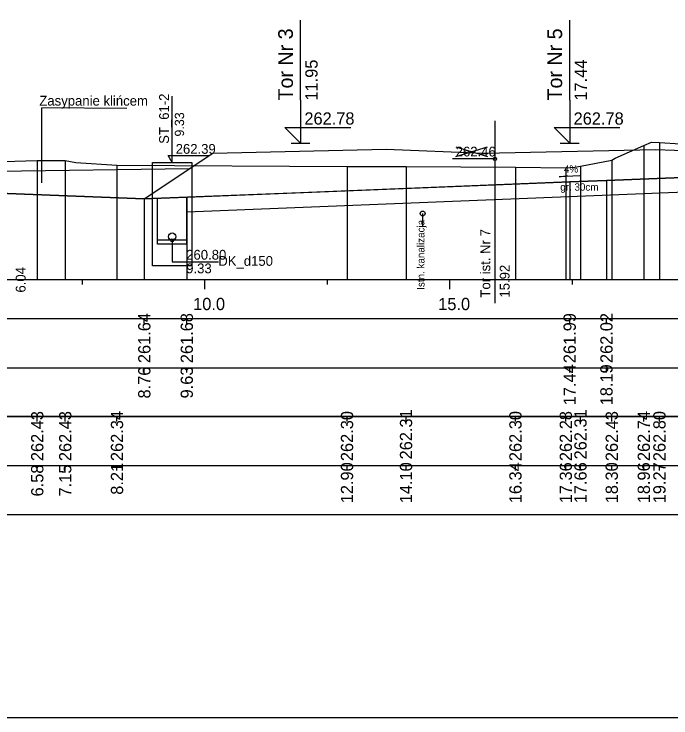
# Model space of a CAD drawing. Extents: x 6516023 to 6560129, y 5513077 to 5529206.
# Drawn here: x 6519236.57 to 6519249.97, y 5514551.66 to 5514566.02 of the extents above; entities that cross this region are included whole.
import ezdxf

# ---------------------------------------------------------------- set-up
doc = ezdxf.new("R2010")
doc.units = 0
for name, color, linetype in [('IR_default', 7, 'Continuous'), ('TOR_PRZEK_P-kable', 7, 'Continuous'), ('TOR_PRZEK_P-komponent', 7, 'Continuous'), ('TOR_PRZEK_P-odwodnienie', 7, 'Continuous'), ('TOR_PRZEK_P-opisy', 7, 'Continuous'), ('TOR_PRZEK_P-tabelka istniejace', 7, 'Continuous'), ('TOR_PRZEK_P-tabelka projektowane', 7, 'Continuous'), ('TOR_PRZEK_P-teren istniejacy', 7, 'Continuous'), ('TOR_PRZEK_P-tory istniejace', 7, 'Continuous'), ('TOR_PRZEK_P-tory projektowane', 7, 'Continuous'), ('TOR_PRZEK_P-uklad odniesienia', 7, 'Continuous'), ('TOR_PRZEK_P-warstwa ochronna I', 7, 'Continuous'), ('TOR_PRZEK_P-warstwa ochronna II', 7, 'Continuous'), ('TOR_RAMKI-ramka+tabelka 1', 7, 'Continuous')]:
    doc.layers.add(name, color=color, linetype=linetype)

msp = doc.modelspace()

# ---------------------------------------------------------------- linework, layer by layer
at = {"layer": 'IR_default'}
msp.add_lwpolyline([(6519233.296, 5514562.486), (6519239.227, 5514562.251), (6519239.993, 5514562.761), (6519240.627, 5514563.184), (6519244.163, 5514563.267), (6519246.156, 5514563.188), (6519249.656, 5514563.258), (6519251.209, 5514563.208), (6519254.709, 5514563.208), (6519255.473, 5514563.208), (6519256.134, 5514563.209), (6519257.998, 5514563.209), (6519259.634, 5514563.209), (6519260.38, 5514562.711), (6519261.034, 5514562.275), (6519261.22, 5514562.268), (6519261.734, 5514562.252), (6519261.734, 5514562.252)], dxfattribs=at)
at = {"layer": 'TOR_PRZEK_P-kable'}
msp.add_line((6519244.906, 5514561.953), (6519244.906, 5514561.683), dxfattribs=at)
msp.add_circle((6519244.906, 5514561.953), 0.05, dxfattribs=at)
at = {"layer": 'TOR_PRZEK_P-komponent'}
msp.add_line((6519240.144, 5514562.862), (6519232.869, 5514562.771), dxfattribs=at)
msp.add_lwpolyline([(6519233.296, 5514562.486), (6519239.227, 5514562.251), (6519240.627, 5514563.184), (6519244.163, 5514563.267), (6519246.156, 5514563.188), (6519249.656, 5514563.258), (6519251.209, 5514563.208), (6519254.709, 5514563.208), (6519256.134, 5514563.209), (6519259.634, 5514563.209), (6519261.034, 5514562.275), (6519257.884, 5514562.401), (6519252.959, 5514562.598), (6519252.209, 5514562.628), (6519250.433, 5514562.699), (6519250.206, 5514562.69), (6519248.656, 5514562.628), (6519247.906, 5514562.598), (6519242.413, 5514562.378), (6519239.227, 5514562.251), (6519233.296, 5514562.486)], dxfattribs=at)
at = {"layer": 'TOR_PRZEK_P-odwodnienie'}
for p, q in [((6519239.797, 5514562.997), (6519239.797, 5514564.347)), ((6519239.714, 5514563.135), (6519240.554, 5514563.135)), ((6519239.797, 5514562.997), (6519239.714, 5514563.135)), ((6519239.497, 5514561.325), (6519239.494, 5514562.262)), ((6519240.097, 5514561.327), (6519240.094, 5514562.286)), ((6519240.097, 5514561.406), (6519239.497, 5514561.406)), ((6519240.097, 5514561.326), (6519239.497, 5514561.326))]:
    msp.add_line(p, q, dxfattribs=at)
for points in [[(6519239.397, 5514561.556), (6519239.397, 5514562.997), (6519240.197, 5514562.997), (6519240.197, 5514560.886), (6519239.397, 5514560.886), (6519239.397, 5514561.556)], [(6519239.797, 5514561.406), (6519239.797, 5514560.97), (6519240.743, 5514560.97)]]:
    msp.add_lwpolyline(points, dxfattribs=at)
for centre, radius in [((6519239.797, 5514561.481), 0.075), ((6519239.797, 5514561.406), 0.03)]:
    msp.add_circle(centre, radius, dxfattribs=at)
at = {"layer": 'TOR_PRZEK_P-opisy'}
for p in [(6519237.137, 5514562.96), (6519237.137, 5514562.577)]:
    msp.add_line(p, (6519237.137, 5514564.107), dxfattribs=at)
for points in [[(6519238.869, 5514564.096), (6519237.137, 5514564.107)], [(6519248.112, 5514562.721), (6519247.694, 5514562.702), (6519247.862, 5514562.731)]]:
    msp.add_lwpolyline(points, dxfattribs=at)
at = {"layer": 'TOR_PRZEK_P-tabelka istniejace'}
for p, q in [((6519237.043, 5514557.706), (6519237.043, 5514557.806)), ((6519237.614, 5514557.706), (6519237.614, 5514557.806)), ((6519238.67, 5514557.706), (6519238.67, 5514557.806)), ((6519243.363, 5514557.706), (6519243.363, 5514557.806)), ((6519244.567, 5514557.706), (6519244.567, 5514557.806)), ((6519246.799, 5514557.706), (6519246.799, 5514557.806)), ((6519247.827, 5514557.706), (6519247.827, 5514557.806)), ((6519248.126, 5514557.706), (6519248.126, 5514557.806)), ((6519248.764, 5514557.706), (6519248.764, 5514557.806)), ((6519249.418, 5514557.706), (6519249.418, 5514557.806)), ((6519249.737, 5514557.706), (6519249.737, 5514557.806)), ((6519186.663, 5514556.806), (6519270.463, 5514556.806)), ((6519237.043, 5514556.706), (6519237.043, 5514556.806)), ((6519237.614, 5514556.706), (6519237.614, 5514556.806)), ((6519238.67, 5514556.706), (6519238.67, 5514556.806)), ((6519243.363, 5514556.706), (6519243.363, 5514556.806)), ((6519244.567, 5514556.706), (6519244.567, 5514556.806)), ((6519246.799, 5514556.706), (6519246.799, 5514556.806)), ((6519247.827, 5514556.706), (6519247.827, 5514556.806)), ((6519248.126, 5514556.706), (6519248.126, 5514556.806)), ((6519248.764, 5514556.706), (6519248.764, 5514556.806)), ((6519249.418, 5514556.706), (6519249.418, 5514556.806)), ((6519249.737, 5514556.706), (6519249.737, 5514556.806))]:
    msp.add_line(p, q, dxfattribs=at)
for points in [[(6519249.418, 5514563.344), (6519249.418, 5514560.806), (6519249.418, 5514560.676), (6519249.418, 5514560.606)], [(6519249.737, 5514563.405), (6519249.737, 5514560.806), (6519249.737, 5514560.676), (6519249.737, 5514560.606)], [(6519237.043, 5514563.035), (6519237.043, 5514560.806), (6519237.043, 5514560.676), (6519237.043, 5514560.606)], [(6519237.614, 5514563.033), (6519237.614, 5514560.806), (6519237.614, 5514560.676), (6519237.614, 5514560.606)], [(6519248.764, 5514563.039), (6519248.764, 5514560.806), (6519248.764, 5514560.676), (6519248.764, 5514560.606)], [(6519238.67, 5514562.943), (6519238.67, 5514560.806), (6519238.67, 5514560.676), (6519238.67, 5514560.606)], [(6519243.363, 5514562.91), (6519243.363, 5514560.806), (6519243.363, 5514560.676), (6519243.363, 5514560.606)], [(6519244.567, 5514562.914), (6519244.567, 5514560.806), (6519244.567, 5514560.676), (6519244.567, 5514560.606)], [(6519246.799, 5514562.902), (6519246.799, 5514560.806), (6519246.799, 5514560.676), (6519246.799, 5514560.606)], [(6519247.827, 5514562.886), (6519247.827, 5514560.806), (6519247.827, 5514560.676), (6519247.827, 5514560.606)], [(6519248.126, 5514562.92), (6519248.126, 5514560.806), (6519248.126, 5514560.676), (6519248.126, 5514560.606)]]:
    msp.add_lwpolyline(points, dxfattribs=at)
msp.add_lwpolyline([(6519186.663, 5514557.806), (6519186.663, 5514555.806), (6519270.463, 5514555.806), (6519270.463, 5514557.806)], close=True, dxfattribs=at)
at = {"layer": 'TOR_PRZEK_P-tabelka projektowane'}
for p, q in [((6519239.227, 5514559.706), (6519239.227, 5514559.806)), ((6519240.094, 5514559.706), (6519240.094, 5514559.806)), ((6519247.906, 5514559.706), (6519247.906, 5514559.806)), ((6519248.656, 5514559.706), (6519248.656, 5514559.806)), ((6519186.663, 5514558.806), (6519270.463, 5514558.806)), ((6519239.227, 5514558.706), (6519239.227, 5514558.806)), ((6519240.094, 5514558.706), (6519240.094, 5514558.806)), ((6519247.906, 5514558.706), (6519247.906, 5514558.806)), ((6519248.656, 5514558.706), (6519248.656, 5514558.806))]:
    msp.add_line(p, q, dxfattribs=at)
for points in [[(6519247.906, 5514562.598), (6519247.906, 5514560.806), (6519247.906, 5514560.676), (6519247.906, 5514560.606)], [(6519248.656, 5514562.628), (6519248.656, 5514560.806), (6519248.656, 5514560.676), (6519248.656, 5514560.606)], [(6519239.227, 5514562.251), (6519239.227, 5514560.806), (6519239.227, 5514560.676), (6519239.227, 5514560.606)], [(6519240.094, 5514562.286), (6519240.094, 5514560.806), (6519240.094, 5514560.676), (6519240.094, 5514560.606)]]:
    msp.add_lwpolyline(points, dxfattribs=at)
msp.add_lwpolyline([(6519186.663, 5514559.806), (6519186.663, 5514557.806), (6519270.463, 5514557.806), (6519270.463, 5514559.806)], close=True, dxfattribs=at)
at = {"layer": 'TOR_PRZEK_P-teren istniejacy'}
msp.add_lwpolyline([(6519235.432, 5514562.99), (6519237.043, 5514563.035), (6519237.614, 5514563.033), (6519237.827, 5514562.995), (6519238.67, 5514562.943), (6519243.363, 5514562.91), (6519244.567, 5514562.914), (6519246.799, 5514562.902), (6519247.827, 5514562.886), (6519248.013, 5514562.9), (6519248.126, 5514562.92), (6519248.764, 5514563.039), (6519248.831, 5514563.086), (6519249.418, 5514563.344), (6519249.572, 5514563.408), (6519249.737, 5514563.405), (6519251.879, 5514563.269)], dxfattribs=at)
at = {"layer": 'TOR_PRZEK_P-tory istniejace'}
for p, q in [((6519246.379, 5514563.842), (6519246.379, 5514560.122)), ((6519245.58, 5514563.114), (6519246.232, 5514563.317)), ((6519245.58, 5514563.317), (6519246.232, 5514563.114)), ((6519246.38, 5514563.067), (6519245.514, 5514563.067))]:
    msp.add_line(p, q, dxfattribs=at)
msp.add_circle((6519246.38, 5514563.067), 0.035, dxfattribs=at)
at = {"layer": 'TOR_PRZEK_P-tory projektowane'}
for p, q in [((6519242.413, 5514564.266), (6519242.413, 5514565.898)), ((6519247.906, 5514564.266), (6519247.906, 5514565.898)), ((6519242.413, 5514564.266), (6519242.413, 5514563.388)), ((6519247.906, 5514564.266), (6519247.906, 5514563.388)), ((6519242.413, 5514563.388), (6519242.094, 5514563.708)), ((6519242.094, 5514563.708), (6519243.438, 5514563.708)), ((6519247.906, 5514563.388), (6519247.587, 5514563.707)), ((6519247.587, 5514563.707), (6519248.931, 5514563.707)), ((6519242.222, 5514563.388), (6519242.605, 5514563.388)), ((6519247.715, 5514563.388), (6519248.098, 5514563.388))]:
    msp.add_line(p, q, dxfattribs=at)
at = {"layer": 'TOR_PRZEK_P-uklad odniesienia'}
for p, q in [((6519190.463, 5514560.606), (6519270.463, 5514560.606)), ((6519237.963, 5514560.506), (6519237.963, 5514560.606)), ((6519240.463, 5514560.406), (6519240.463, 5514560.606)), ((6519242.963, 5514560.506), (6519242.963, 5514560.606)), ((6519245.463, 5514560.406), (6519245.463, 5514560.606)), ((6519247.963, 5514560.506), (6519247.963, 5514560.606))]:
    msp.add_line(p, q, dxfattribs=at)
at = {"layer": 'TOR_PRZEK_P-warstwa ochronna I'}
msp.add_lwpolyline([(6519240.095, 5514561.986), (6519250.433, 5514562.399), (6519250.433, 5514562.449), (6519260.488, 5514562.047)], dxfattribs=at)
at = {"layer": 'TOR_PRZEK_P-warstwa ochronna II'}
msp.add_lwpolyline([(6519233.296, 5514562.486), (6519239.227, 5514562.251), (6519240.094, 5514562.286), (6519247.906, 5514562.598), (6519248.656, 5514562.628), (6519250.206, 5514562.69), (6519250.433, 5514562.699), (6519251.675, 5514562.65), (6519252.209, 5514562.628), (6519252.959, 5514562.598), (6519257.884, 5514562.401), (6519261.734, 5514562.252), (6519262.271, 5514561.894), (6519262.616, 5514561.908)], dxfattribs=at)
at = {"layer": 'TOR_RAMKI-ramka+tabelka 1'}
msp.add_lwpolyline([(6519087.013, 5514580.156), (6519334.513, 5514580.156), (6519334.513, 5514551.656), (6519087.013, 5514551.656)], close=True, dxfattribs=at)

# ---------------------------------------------------------------- texts
at = {"layer": 'TOR_PRZEK_P-kable'}
msp.add_text('Istn. kanalizacja', height=0.14999, rotation=90.0511, dxfattribs=at).set_placement((6519244.944, 5514560.396))
at = {"layer": 'TOR_PRZEK_P-odwodnienie'}
for s, height, rotation, p in [('ST_61-2', 0.2, 90, (6519239.73, 5514563.376)), ('9.33', 0.19, 90, (6519240.039, 5514563.524)), ('260.80', 0.2, 360, (6519240.082, 5514561.011)), ('DK_d150', 0.2, 360, (6519240.737, 5514560.885)), ('9.33', 0.2, 360, (6519240.082, 5514560.733))]:
    msp.add_text(s, height=height, rotation=rotation, dxfattribs=at).set_placement(p)
msp.add_text('262.39', height=0.2, dxfattribs=at).set_placement((6519239.867, 5514563.172))
at = {"layer": 'TOR_PRZEK_P-opisy'}
for s, height, rotation, p in [('Zasypanie klińcem', 0.2, 359.9489, (6519237.086, 5514564.156)), ('4%', 0.15, 0.1515, (6519247.789, 5514562.787))]:
    msp.add_text(s, height=height, rotation=rotation, dxfattribs=at).set_placement(p)
at = {"layer": 'TOR_PRZEK_P-tabelka istniejace'}
for s, p in [('262.43', (6519237.168, 5514556.898)), ('262.43', (6519237.739, 5514556.898)), ('262.34', (6519238.795, 5514556.899)), ('262.30', (6519243.488, 5514556.898)), ('262.31', (6519244.692, 5514556.933)), ('262.30', (6519246.924, 5514556.898)), ('262.28', (6519247.952, 5514556.898)), ('262.31', (6519248.251, 5514556.933)), ('262.43', (6519248.889, 5514556.898)), ('262.74', (6519249.543, 5514556.899)), ('262.80', (6519249.862, 5514556.898)), ('8.21', (6519238.795, 5514556.212)), ('12.90', (6519243.488, 5514556.038)), ('14.10', (6519244.692, 5514556.038)), ('16.34', (6519246.924, 5514556.039)), ('17.36', (6519247.952, 5514556.038)), ('17.66', (6519248.251, 5514556.038)), ('18.30', (6519248.889, 5514556.038)), ('18.96', (6519249.543, 5514556.038)), ('19.27', (6519249.862, 5514556.038)), ('6.58', (6519237.168, 5514556.177)), ('7.15', (6519237.739, 5514556.177))]:
    msp.add_text(s, height=0.25, rotation=90, dxfattribs=at).set_placement(p)
at = {"layer": 'TOR_PRZEK_P-tabelka projektowane'}
for s, p in [('261.64', (6519239.352, 5514558.899)), ('261.68', (6519240.219, 5514558.898)), ('261.99', (6519248.031, 5514558.898)), ('262.02', (6519248.781, 5514558.9)), ('17.44', (6519248.031, 5514558.039)), ('18.19', (6519248.781, 5514558.038)), ('8.76', (6519239.352, 5514558.177)), ('9.63', (6519240.219, 5514558.178))]:
    msp.add_text(s, height=0.25, rotation=90, dxfattribs=at).set_placement(p)
at = {"layer": 'TOR_PRZEK_P-tory istniejace'}
msp.add_text('262.46', height=0.2, dxfattribs=at).set_placement((6519245.58, 5514563.117))
for s, rotation, p in [('Tor ist. Nr 7', 90.0511, (6519246.286, 5514560.237)), ('15.92', 90, (6519246.68, 5514560.237)), ('6.04', 90, (6519236.805, 5514560.339))]:
    msp.add_text(s, height=0.2, rotation=rotation, dxfattribs=at).set_placement(p)
at = {"layer": 'TOR_PRZEK_P-tory projektowane'}
for s, height, p in [('Tor Nr 3', 0.3, (6519242.259, 5514564.26)), ('Tor Nr 5', 0.3, (6519247.752, 5514564.26)), ('11.95', 0.25, (6519242.763, 5514564.258)), ('17.44', 0.25, (6519248.256, 5514564.258))]:
    msp.add_text(s, height=height, rotation=90, dxfattribs=at).set_placement(p)
for p in [(6519242.493, 5514563.768), (6519247.986, 5514563.768)]:
    msp.add_text('262.78', height=0.25, dxfattribs=at).set_placement(p)
at = {"layer": 'TOR_PRZEK_P-uklad odniesienia'}
for s, p in [('10.0', (6519240.224, 5514559.981)), ('15.0', (6519245.224, 5514559.981))]:
    msp.add_text(s, height=0.25, dxfattribs=at).set_placement(p)
at = {"layer": 'TOR_PRZEK_P-warstwa ochronna I'}
msp.add_text('gr. 30cm', height=0.15, dxfattribs=at).set_placement((6519247.714, 5514562.42))

doc.saveas('drawing.dxf')
